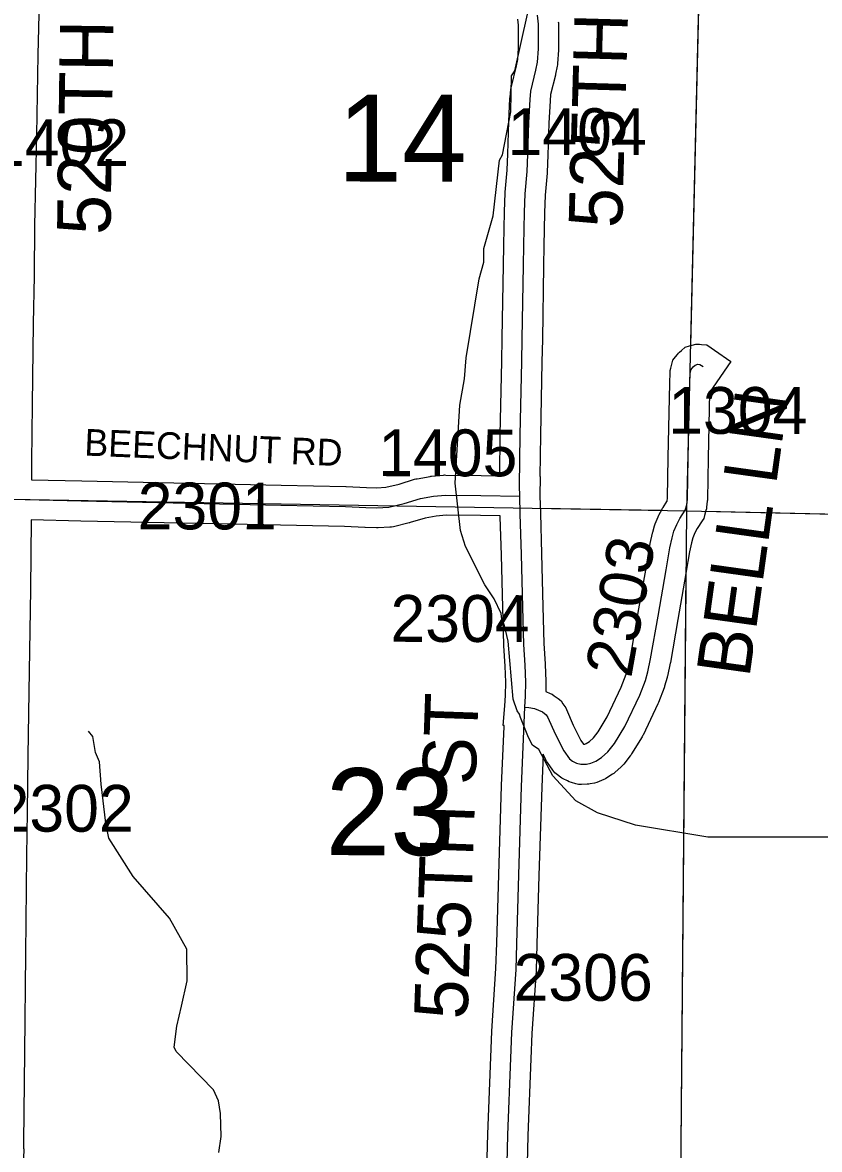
# Model space of a CAD drawing. Extents: x -132.8 to -73.3, y -60 to -26.
# Drawn here: x -88.269 to -87.076, y -55.104 to -53.418 of the extents above; entities that cross this region are included whole.
import ezdxf

# ---------------------------------------------------------------- set-up
doc = ezdxf.new("R2010")
doc.units = 0
for name, color, linetype in [('tdCoHydroRiver', 7, 'Continuous'), ('tdCoSecRdNmbr', 7, 'Continuous'), ('tdCoSecRdTxt', 7, 'Continuous'), ('tdCoSecRteBand', 7, 'Continuous'), ('tdCoSecRteCL', 7, 'Continuous'), ('tdCoSectLine', 7, 'Continuous'), ('tdCoSectLinePart', 7, 'Continuous'), ('tdCoSectNmbr', 7, 'Continuous'), ('tdCoSurfGravel', 7, 'Continuous')]:
    doc.layers.add(name, color=color, linetype=linetype)

msp = doc.modelspace()

# ---------------------------------------------------------------- linework, layer by layer
at = {"layer": 'tdCoHydroRiver'}
for points in [[(-86.7335, -54.6368), (-87.2433, -54.6364), (-87.3519, -54.6185), (-87.4083, -54.6), (-87.4411, -54.5821), (-87.4751, -54.5451), (-87.4965, -54.5053), (-87.5058, -54.4988), (-87.5119, -54.4876), (-87.5239, -54.4574), (-87.5254, -54.4526), (-87.5285, -54.4478), (-87.5345, -54.4304), (-87.5423, -54.3435), (-87.5481, -54.3181), (-87.5512, -54.3149), (-87.5525, -54.3022), (-87.5631, -54.28), (-87.5769, -54.2592), (-87.6058, -54.2018), (-87.6133, -54.178), (-87.6214, -54.1069), (-87.6144, -53.9903), (-87.6073, -53.951), (-87.6051, -53.9195), (-87.5855, -53.8015), (-87.5787, -53.7764), (-87.5783, -53.7559), (-87.5648, -53.7073), (-87.5553, -53.6238), (-87.5504, -53.6161), (-87.5381, -53.5516), (-87.5371, -53.498), (-87.5322, -53.4902), (-87.5132, -53.4054)], [(-87.9752, -55.1081), (-87.9716, -55.0845), (-87.9725, -55.0498), (-87.9753, -55.0308), (-87.9829, -55.0148), (-88.0386, -54.957), (-88.0416, -54.9506), (-88.0378, -54.9191), (-88.0309, -54.8893), (-88.0223, -54.8516), (-88.023, -54.8043), (-88.0489, -54.758), (-88.103, -54.6954), (-88.1397, -54.6379), (-88.1441, -54.6158), (-88.1508, -54.5573), (-88.1533, -54.5241), (-88.1594, -54.5098), (-88.1637, -54.486), (-88.1698, -54.478)]]:
    msp.add_lwpolyline(points, dxfattribs=at)
at = {"layer": 'tdCoSecRteBand'}
for points in [[(-88.2424, -53.3248), (-88.2458, -53.4664), (-88.2475, -53.5859), (-88.2475, -53.586), (-88.2475, -53.5861), (-88.2507, -53.7215), (-88.2512, -53.797), (-88.2512, -53.7971), (-88.2512, -53.7973), (-88.2525, -53.868), (-88.2542, -53.9893), (-88.2552, -54.0752), (-88.2554, -54.1013), (-88.2554, -54.1019), (-88.1801, -54.1037), (-87.8815, -54.1101), (-87.7851, -54.1121), (-87.7847, -54.1121), (-87.7843, -54.1121), (-87.754, -54.1136), (-87.7388, -54.1141)], [(-87.7388, -54.1141), (-87.7253, -54.1133), (-87.7054, -54.1085), (-87.6821, -54.1013), (-87.6803, -54.1008), (-87.6785, -54.1005), (-87.659, -54.097), (-87.6579, -54.0968), (-87.6567, -54.0967), (-87.639, -54.095), (-87.6373, -54.0948), (-87.6356, -54.0949), (-87.5826, -54.0956), (-87.5826, -54.0956), (-87.5826, -54.0956), (-87.5548, -54.096), (-87.554, -54.0344), (-87.554, -54.0343), (-87.554, -54.0342), (-87.5518, -53.9249), (-87.5518, -53.9249), (-87.5518, -53.9249), (-87.551, -53.8904), (-87.5491, -53.7811), (-87.5488, -53.7514), (-87.5488, -53.7513), (-87.5488, -53.7511), (-87.5478, -53.7013), (-87.5478, -53.701), (-87.5478, -53.7008), (-87.5468, -53.6734), (-87.5468, -53.6725), (-87.5467, -53.6717), (-87.5436, -53.6387), (-87.5426, -53.6143), (-87.5412, -53.5665), (-87.5412, -53.5663), (-87.5411, -53.566), (-87.5394, -53.5317), (-87.5394, -53.5309), (-87.5393, -53.5302), (-87.5381, -53.5179), (-87.5379, -53.5158), (-87.5374, -53.5138), (-87.5299, -53.483), (-87.5279, -53.4732), (-87.5266, -53.4562), (-87.5269, -53.422), (-87.5279, -53.4128)], [(-87.4671, -53.4169), (-87.4669, -53.4185), (-87.4669, -53.4201), (-87.4666, -53.457), (-87.4666, -53.4583), (-87.4667, -53.4595), (-87.4682, -53.4794), (-87.4683, -53.4813), (-87.4687, -53.4831), (-87.4712, -53.4954), (-87.4713, -53.496), (-87.4714, -53.4967), (-87.4786, -53.5259), (-87.4795, -53.5354), (-87.4812, -53.5687), (-87.4827, -53.6162), (-87.4827, -53.6164), (-87.4827, -53.6165), (-87.4837, -53.6419), (-87.4837, -53.6427), (-87.4838, -53.6436), (-87.4869, -53.6765), (-87.4878, -53.7027), (-87.4888, -53.7521), (-87.4891, -53.7818), (-87.4891, -53.7819), (-87.4891, -53.7821), (-87.491, -53.8916), (-87.491, -53.8916), (-87.491, -53.8917), (-87.4918, -53.9262), (-87.494, -54.0353), (-87.4948, -54.097), (-87.4941, -54.097), (-87.4946, -54.1264), (-87.494, -54.1521), (-87.4923, -54.213), (-87.4923, -54.213), (-87.4901, -54.2917), (-87.4901, -54.2917), (-87.4901, -54.2918), (-87.4888, -54.3468), (-87.4867, -54.3772), (-87.4866, -54.3777), (-87.4866, -54.3781), (-87.4856, -54.4035), (-87.4856, -54.4047), (-87.4856, -54.4058), (-87.4859, -54.4135), (-87.4858, -54.4135), (-87.486, -54.4187), (-87.4795, -54.4215), (-87.4761, -54.4229), (-87.4732, -54.425), (-87.4675, -54.4292), (-87.4631, -54.4325), (-87.4602, -54.4371), (-87.4574, -54.4412), (-87.4561, -54.4433), (-87.4551, -54.4456), (-87.4449, -54.4691), (-87.4333, -54.4918), (-87.4292, -54.4974), (-87.4281, -54.4974), (-87.4273, -54.4973), (-87.4256, -54.4965), (-87.4207, -54.4933), (-87.4147, -54.4881), (-87.4077, -54.4791), (-87.3939, -54.4565), (-87.3729, -54.4124), (-87.3654, -54.3928), (-87.3623, -54.3822), (-87.3585, -54.3643), (-87.3475, -54.3008), (-87.3475, -54.3007), (-87.3475, -54.3007), (-87.3354, -54.2318), (-87.33, -54.1991), (-87.3298, -54.1983), (-87.3297, -54.1974), (-87.3262, -54.1821), (-87.326, -54.1814), (-87.3258, -54.1806), (-87.3231, -54.171), (-87.3227, -54.1694), (-87.322, -54.1679), (-87.3178, -54.1575), (-87.3173, -54.1561), (-87.3166, -54.1548), (-87.3119, -54.1459), (-87.3113, -54.1447), (-87.3105, -54.1436), (-87.3048, -54.1347), (-87.3045, -54.1338), (-87.304, -54.1289), (-87.303, -54.0687), (-87.303, -54.0686), (-87.303, -54.0685), (-87.3005, -53.9573), (-87.3005, -53.9571), (-87.3005, -53.9569), (-87.3, -53.9421), (-87.2999, -53.9385), (-87.2989, -53.935), (-87.2972, -53.9289), (-87.2956, -53.923), (-87.2918, -53.9182), (-87.2888, -53.9145), (-87.2874, -53.9127), (-87.2856, -53.9111), (-87.2827, -53.9084), (-87.2776, -53.9037), (-87.2709, -53.9018), (-87.2667, -53.9005), (-87.2613, -53.899), (-87.2557, -53.8994), (-87.2528, -53.8997), (-87.2449, -53.9003), (-87.2383, -53.9048), (-87.2336, -53.908), (-87.2089, -53.9249), (-87.2409, -53.9717), (-87.243, -54.0697), (-87.244, -54.1313), (-87.244, -54.1327), (-87.2442, -54.1341), (-87.2452, -54.143), (-87.2455, -54.1456), (-87.2462, -54.148), (-87.2484, -54.1557), (-87.2496, -54.1599), (-87.252, -54.1636), (-87.2594, -54.1751), (-87.2628, -54.1814), (-87.2658, -54.1889), (-87.2679, -54.1961), (-87.2709, -54.2098), (-87.2762, -54.2417), (-87.2762, -54.2419), (-87.2763, -54.242), (-87.2883, -54.311), (-87.2994, -54.3751), (-87.2995, -54.3757), (-87.2997, -54.3763), (-87.3039, -54.3958), (-87.3041, -54.3968), (-87.3044, -54.3978), (-87.3081, -54.4106), (-87.3084, -54.4118), (-87.3089, -54.413), (-87.3173, -54.435), (-87.3177, -54.4361), (-87.3182, -54.4372), (-87.3404, -54.4838), (-87.3411, -54.4852), (-87.3419, -54.4865), (-87.3574, -54.5119), (-87.3583, -54.5134), (-87.3594, -54.5148), (-87.3693, -54.5274), (-87.371, -54.5296), (-87.3732, -54.5315), (-87.3828, -54.5398), (-87.3843, -54.5412), (-87.386, -54.5423), (-87.3946, -54.548), (-87.3967, -54.5493), (-87.3988, -54.5503), (-87.406, -54.5535), (-87.4093, -54.5549), (-87.4128, -54.5556), (-87.4195, -54.5568), (-87.4217, -54.5573), (-87.424, -54.5573), (-87.4324, -54.5576), (-87.4368, -54.5577), (-87.4411, -54.5566), (-87.4475, -54.5548), (-87.4507, -54.554), (-87.4536, -54.5525), (-87.4597, -54.5493), (-87.4618, -54.5482), (-87.4637, -54.5468), (-87.4684, -54.5434), (-87.4723, -54.5405), (-87.4751, -54.5365), (-87.4834, -54.5247), (-87.4847, -54.523), (-87.4856, -54.5211), (-87.49, -54.5126), (-87.492, -54.5619), (-87.4962, -54.6941), (-87.4992, -54.7969), (-87.4992, -54.797), (-87.4992, -54.797), (-87.5004, -54.8357), (-87.5004, -54.8362), (-87.5005, -54.8368), (-87.5066, -54.9304), (-87.5083, -54.9682), (-87.5125, -55.0828), (-87.5136, -55.1255)], [(-87.5734, -55.1165), (-87.5725, -55.0811), (-87.5725, -55.081), (-87.5725, -55.0808), (-87.5683, -54.9659), (-87.5683, -54.9657), (-87.5683, -54.9656), (-87.5665, -54.9274), (-87.5665, -54.9271), (-87.5665, -54.9268), (-87.5604, -54.8333), (-87.5592, -54.7952), (-87.5562, -54.6924), (-87.5562, -54.6923), (-87.5562, -54.6923), (-87.552, -54.5599), (-87.552, -54.5597), (-87.552, -54.5595), (-87.5483, -54.471), (-87.5482, -54.4697), (-87.5495, -54.4696), (-87.547, -54.4403), (-87.5463, -54.4245), (-87.5456, -54.4048), (-87.5466, -54.381), (-87.5487, -54.3504), (-87.5488, -54.3496), (-87.5488, -54.3489), (-87.55, -54.2933), (-87.5523, -54.2147), (-87.5539, -54.1572), (-87.5539, -54.1572), (-87.5539, -54.1561), (-87.5835, -54.1556), (-87.6348, -54.1549), (-87.6497, -54.1563), (-87.6663, -54.1593), (-87.6887, -54.1661), (-87.6895, -54.1664), (-87.6904, -54.1666), (-87.7138, -54.1723), (-87.7165, -54.1729), (-87.7192, -54.1731), (-87.7367, -54.174), (-87.738, -54.1741), (-87.7393, -54.1741), (-87.756, -54.1736), (-87.7563, -54.1736), (-87.7566, -54.1736), (-87.7868, -54.1721), (-87.8828, -54.1701), (-87.8828, -54.1701), (-87.8828, -54.1701), (-88.1814, -54.1637), (-88.1815, -54.1637), (-88.1815, -54.1637), (-88.2558, -54.1619), (-88.2569, -54.2659), (-88.2569, -54.266), (-88.2569, -54.2661), (-88.2594, -54.4192), (-88.2606, -54.5153), (-88.2606, -54.5153), (-88.2606, -54.5153), (-88.2618, -54.5986), (-88.2626, -54.6647), (-88.2626, -54.6647), (-88.2626, -54.6647), (-88.2643, -54.8109), (-88.2655, -54.9588), (-88.2655, -54.9589), (-88.2655, -54.9589), (-88.2673, -55.0928), (-88.2673, -55.1025), (-88.2666, -55.1026), (-88.2676, -55.1322)]]:
    msp.add_lwpolyline(points, dxfattribs=at)
at = {"layer": 'tdCoSecRteCL'}
for points in [[(-87.5246, -54.1265), (-87.525, -54.111), (-87.524, -54.0348), (-87.5218, -53.9255), (-87.521, -53.891), (-87.5191, -53.7815), (-87.5188, -53.7517), (-87.5178, -53.7019), (-87.5168, -53.6745), (-87.5136, -53.6407), (-87.5127, -53.6153), (-87.5112, -53.5675), (-87.5094, -53.5332), (-87.5082, -53.5209), (-87.5006, -53.4895), (-87.4981, -53.4772), (-87.4966, -53.4572), (-87.4969, -53.4203), (-87.4984, -53.4072)], [(-87.5171, -54.4423), (-87.5112, -54.4428), (-87.5029, -54.4442), (-87.491, -54.4492), (-87.4853, -54.4534), (-87.4826, -54.4575), (-87.472, -54.482), (-87.459, -54.5074), (-87.4506, -54.5192), (-87.4459, -54.5227), (-87.4397, -54.5259), (-87.4333, -54.5276), (-87.4249, -54.5273), (-87.4183, -54.5261), (-87.4111, -54.5229), (-87.4025, -54.5172), (-87.3929, -54.5088), (-87.383, -54.4963), (-87.3675, -54.4709), (-87.3453, -54.4243), (-87.3369, -54.4023), (-87.3332, -54.3895), (-87.329, -54.37), (-87.3179, -54.3059), (-87.3058, -54.2368), (-87.3004, -54.204), (-87.2969, -54.1887), (-87.2942, -54.1791), (-87.29, -54.1688), (-87.2854, -54.1599), (-87.2772, -54.1473), (-87.275, -54.1397), (-87.274, -54.1308), (-87.273, -54.0691), (-87.2706, -53.9579), (-87.2701, -53.9431), (-87.2683, -53.937), (-87.2654, -53.9333), (-87.2624, -53.9305), (-87.2582, -53.9293), (-87.2553, -53.9296), (-87.2506, -53.9328)], [(-88.2856, -54.1311), (-88.1808, -54.1337), (-87.8822, -54.1401), (-87.7857, -54.1421), (-87.7552, -54.1436), (-87.7384, -54.1441), (-87.7209, -54.1431), (-87.6975, -54.1374), (-87.6733, -54.13), (-87.6538, -54.1266), (-87.636, -54.1249), (-87.583, -54.1256), (-87.5246, -54.1265)], [(-87.5171, -54.4423), (-87.5164, -54.4257), (-87.5156, -54.4047), (-87.5166, -54.3793), (-87.5188, -54.3482), (-87.5201, -54.2925), (-87.5223, -54.2138), (-87.524, -54.1529), (-87.5246, -54.1265)], [(-87.5436, -55.1247), (-87.5425, -55.0819), (-87.5383, -54.967), (-87.5366, -54.9287), (-87.5304, -54.8348), (-87.5292, -54.7961), (-87.5262, -54.6932), (-87.522, -54.5608), (-87.5171, -54.4423)]]:
    msp.add_lwpolyline(points, dxfattribs=at)
at = {"layer": 'tdCoSectLine'}
for points in [[(-87.275, -54.1483), (-87.2513, -53.1577)], [(-88.2859, -54.1311), (-87.275, -54.1483)], [(-87.2836, -55.1529), (-87.275, -54.1483)], [(-87.275, -54.1483), (-86.2577, -54.1712)]]:
    msp.add_lwpolyline(points, dxfattribs=at)
at = {"layer": 'tdCoSectLinePart'}
for points in [[(-87.2691, -53.9014), (-87.252, -53.1876)], [(-87.4945, -54.1446), (-87.3128, -54.1476)], [(-87.247, -54.1489), (-86.2877, -54.1705)], [(-87.2836, -55.1529), (-87.2758, -54.2387)]]:
    msp.add_lwpolyline(points, dxfattribs=at)
at = {"layer": 'tdCoSurfGravel'}
for points in [[(-87.5246, -54.1265), (-87.525, -54.111), (-87.524, -54.0348), (-87.5218, -53.9255), (-87.521, -53.891), (-87.5191, -53.7815), (-87.5188, -53.7517), (-87.5178, -53.7019), (-87.5168, -53.6745), (-87.5136, -53.6407), (-87.5127, -53.6153), (-87.5112, -53.5675), (-87.5094, -53.5332), (-87.5082, -53.5209), (-87.5006, -53.4895), (-87.4981, -53.4772), (-87.4966, -53.4572), (-87.4969, -53.4203), (-87.4984, -53.4072)], [(-87.5171, -54.4423), (-87.5112, -54.4428), (-87.5029, -54.4442), (-87.491, -54.4492), (-87.4853, -54.4534), (-87.4826, -54.4575), (-87.472, -54.482), (-87.459, -54.5074), (-87.4506, -54.5192), (-87.4459, -54.5227), (-87.4397, -54.5259), (-87.4333, -54.5276), (-87.4249, -54.5273), (-87.4183, -54.5261), (-87.4111, -54.5229), (-87.4025, -54.5172), (-87.3929, -54.5088), (-87.383, -54.4963), (-87.3675, -54.4709), (-87.3453, -54.4243), (-87.3369, -54.4023), (-87.3332, -54.3895), (-87.329, -54.37), (-87.3179, -54.3059), (-87.3058, -54.2368), (-87.3004, -54.204), (-87.2969, -54.1887), (-87.2942, -54.1791), (-87.29, -54.1688), (-87.2854, -54.1599), (-87.2772, -54.1473), (-87.275, -54.1397), (-87.274, -54.1308), (-87.273, -54.0691), (-87.2706, -53.9579), (-87.2701, -53.9431), (-87.2683, -53.937), (-87.2654, -53.9333), (-87.2624, -53.9305), (-87.2582, -53.9293), (-87.2553, -53.9296), (-87.2506, -53.9328)], [(-88.2856, -54.1311), (-88.1808, -54.1337), (-87.8822, -54.1401), (-87.7857, -54.1421), (-87.7552, -54.1436), (-87.7384, -54.1441), (-87.7209, -54.1431), (-87.6975, -54.1374), (-87.6733, -54.13), (-87.6538, -54.1266), (-87.636, -54.1249), (-87.583, -54.1256), (-87.5246, -54.1265)], [(-87.5171, -54.4423), (-87.5164, -54.4257), (-87.5156, -54.4047), (-87.5166, -54.3793), (-87.5188, -54.3482), (-87.5201, -54.2925), (-87.5223, -54.2138), (-87.524, -54.1529), (-87.5246, -54.1265)], [(-87.5436, -55.1247), (-87.5425, -55.0819), (-87.5383, -54.967), (-87.5366, -54.9287), (-87.5304, -54.8348), (-87.5292, -54.7961), (-87.5262, -54.6932), (-87.522, -54.5608), (-87.5171, -54.4423)]]:
    msp.add_lwpolyline(points, dxfattribs=at)

# ---------------------------------------------------------------- texts
at = {"layer": 'tdCoSecRdNmbr'}
for s, rotation, p in [('1404', 359.9343, (-87.5432, -53.6162)), ('1402', 359.9338, (-88.3174, -53.6326)), ('1304', 359.9345, (-87.3028, -54.0332)), ('1405', 359.9341, (-87.7366, -54.0966)), ('2301', 359.9338, (-88.0964, -54.1761)), ('2303', 79.9344, (-87.3582, -54.3998)), ('2304', 359.9343, (-87.7183, -54.3444)), ('2302', 359.9337, (-88.3105, -54.6283)), ('2306', 359.9343, (-87.5341, -54.8812))]:
    msp.add_text(s, height=0.07, rotation=rotation, dxfattribs=at).set_placement(p)
at = {"layer": 'tdCoSecRdTxt'}
for s, height, rotation, p in [('520TH ST', 0.08, 89.1845, (-88.1371, -53.736)), ('525TH ST', 0.08, 88.3943, (-87.3718, -53.726)), ('BELL LN', 0.08, 82.0992, (-87.1814, -54.3995)), ('BEECHNUT RD', 0.04, 357.6272, (-88.1767, -54.0657)), ('525TH ST', 0.08, 88.0234, (-87.6031, -54.9099))]:
    msp.add_text(s, height=height, rotation=rotation, dxfattribs=at).set_placement(p)
at = {"layer": 'tdCoSectNmbr'}
for s, p in [('14', (-87.7976, -53.6558)), ('23', (-87.8154, -54.6635))]:
    msp.add_text(s, height=0.13, rotation=359.934, dxfattribs=at).set_placement(p)

doc.saveas('drawing.dxf')
